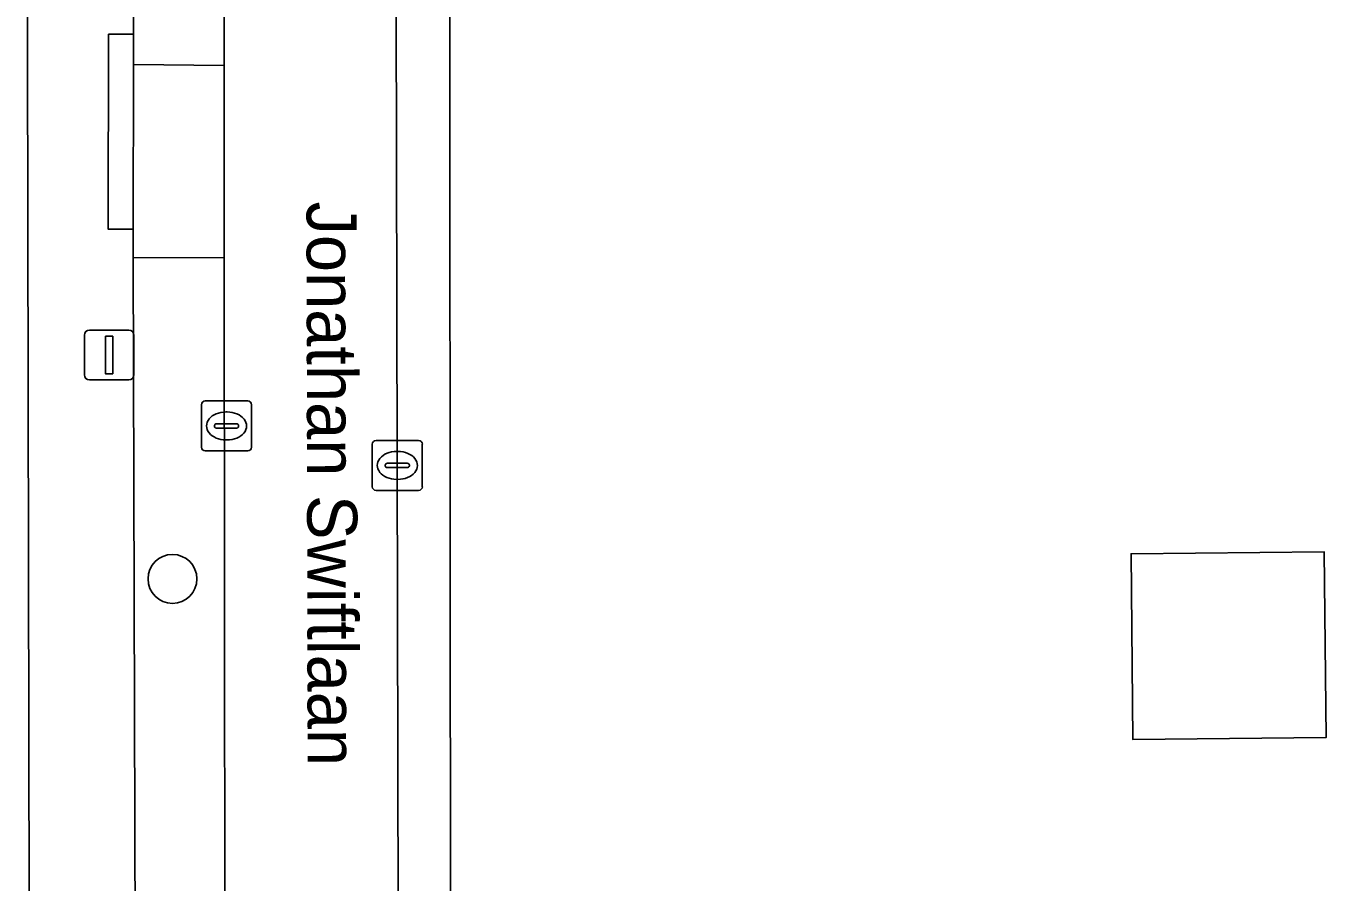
# Model space of a CAD drawing. Extents: x 160455 to 162082, y 388339 to 389736.
# Drawn here: x 161108.04 to 161134.05, y 388654.24 to 388671.38 of the extents above; entities that cross this region are included whole.
import ezdxf

# ---------------------------------------------------------------- set-up
doc = ezdxf.new("R2010")
doc.units = 0
for name, color, linetype in [('IMGEO_Boom', 7, 'Continuous'), ('IMGEO_Erf', 7, 'Continuous'), ('IMGEO_Kolk', 7, 'Continuous'), ('IMGEO_Lichtmast', 7, 'Continuous'), ('IMGEO_Muur', 7, 'Continuous'), ('IMGEO_Openbare_ruimte_label', 7, 'Continuous'), ('IMGEO_Pand', 7, 'Continuous'), ('IMGEO_Parkeervlak_open', 7, 'Continuous'), ('IMGEO_Rijbaan_lokaal_open', 7, 'Continuous'), ('IMGEO_Voetpad_open', 7, 'Continuous')]:
    doc.layers.add(name, color=color, linetype=linetype)

msp = doc.modelspace()

# ---------------------------------------------------------------- linework, layer by layer
at = {"layer": 'IMGEO_Boom'}
msp.add_circle((161110.973, 388660.31), 0.489, dxfattribs=at)
at = {"layer": 'IMGEO_Erf'}
for points in [[(161108.34, 388533.674), (161108.043, 388688.071)], [(161116.505, 388687.897), (161116.515, 388674.842), (161116.526, 388661.813), (161116.547, 388633.736)]]:
    msp.add_lwpolyline(points, dxfattribs=at)
msp.add_lwpolyline([(161130.186, 388657.096), (161130.15, 388660.813), (161134.012, 388660.85), (161134.048, 388657.134)], close=True, dxfattribs=at)
at = {"layer": 'IMGEO_Kolk'}
for p, q in [((161111.554, 388662.945), (161111.554, 388663.797)), ((161111.629, 388663.871), (161112.481, 388663.871)), ((161112.555, 388663.797), (161112.555, 388662.945)), ((161112.042, 388663.651), (161112.067, 388663.651)), ((161111.813, 388663.365), (161111.813, 388663.377)), ((161112.251, 388663.328), (161111.853, 388663.328)), ((161111.856, 388663.414), (161112.254, 388663.414)), ((161112.297, 388663.377), (161112.297, 388663.365)), ((161112.065, 388663.091), (161112.04, 388663.091)), ((161114.97, 388662.155), (161114.97, 388663.007)), ((161115.045, 388663.081), (161115.897, 388663.081)), ((161115.971, 388663.007), (161115.971, 388662.155)), ((161112.481, 388662.871), (161111.629, 388662.871)), ((161115.458, 388662.861), (161115.483, 388662.861)), ((161115.229, 388662.575), (161115.229, 388662.587)), ((161115.667, 388662.538), (161115.269, 388662.538)), ((161115.272, 388662.624), (161115.67, 388662.624)), ((161115.713, 388662.587), (161115.713, 388662.575)), ((161115.481, 388662.301), (161115.456, 388662.301)), ((161115.897, 388662.081), (161115.045, 388662.081))]:
    msp.add_line(p, q, dxfattribs=at)
for points in [[(161111.554, 388662.945), (161111.554, 388663.797)], [(161111.629, 388663.871), (161112.481, 388663.871)], [(161112.555, 388663.797), (161112.555, 388662.945)], [(161114.97, 388662.155), (161114.97, 388663.007)], [(161115.045, 388663.081), (161115.897, 388663.081)], [(161115.971, 388663.007), (161115.971, 388662.155)], [(161112.481, 388662.871), (161111.629, 388662.871)], [(161115.897, 388662.081), (161115.045, 388662.081)]]:
    msp.add_lwpolyline(points, dxfattribs=at)
for centre, radius, start, end in [((161111.631, 388663.795), 0.0765, 91.552, 178.448), ((161111.631, 388663.795), 0.0765, 91.552, 178.448), ((161112.479, 388663.795), 0.0765, 1.552, 88.448), ((161112.479, 388663.795), 0.0765, 1.552, 88.448), ((161111.853, 388663.374), 0.0403, 85.8775, 175.7526), ((161111.85, 388663.364), 0.0366, 178.938, 274.7102), ((161112.254, 388663.371), 0.043, 264.8664, 352.4533), ((161112.258, 388663.376), 0.0386, 1.7309, 96.639), ((161111.631, 388662.947), 0.0765, 181.552, 268.448), ((161111.631, 388662.947), 0.0765, 181.552, 268.448), ((161112.479, 388662.947), 0.0765, 271.552, 358.448), ((161112.479, 388662.947), 0.0765, 271.552, 358.448), ((161115.047, 388663.005), 0.0765, 91.552, 178.448), ((161115.047, 388663.005), 0.0765, 91.552, 178.448), ((161115.895, 388663.005), 0.0765, 1.552, 88.448), ((161115.895, 388663.005), 0.0765, 1.552, 88.448), ((161115.269, 388662.584), 0.0403, 85.8775, 175.7526), ((161115.266, 388662.574), 0.0366, 178.938, 274.7102), ((161115.67, 388662.581), 0.043, 264.8664, 352.4533), ((161115.674, 388662.586), 0.0386, 1.7309, 96.639), ((161115.047, 388662.157), 0.0765, 181.552, 268.448), ((161115.047, 388662.157), 0.0765, 181.552, 268.448), ((161115.895, 388662.157), 0.0765, 271.552, 358.448), ((161115.895, 388662.157), 0.0765, 271.552, 358.448)]:
    msp.add_arc(centre, radius, start, end, dxfattribs=at)
for centre, major_axis, ratio, start_param, end_param in [((161112.041, 388663.371), (-0.387, 0.002), 0.722429, 4.712389, 7.853982), ((161112.066, 388663.371), (-0.39, 0.002), 0.717154, 1.570796, 4.712389), ((161115.457, 388662.581), (-0.387, 0.002), 0.722429, 4.712389, 7.853982), ((161115.482, 388662.581), (-0.39, 0.002), 0.717154, 1.570796, 4.712389)]:
    msp.add_ellipse(centre, major_axis=major_axis, ratio=ratio, start_param=start_param, end_param=end_param, dxfattribs=at)
at = {"layer": 'IMGEO_Lichtmast'}
for p, q in [((161109.31, 388665.291), (161110.1, 388665.291)), ((161110.1, 388665.291), (161109.31, 388665.291)), ((161109.21, 388664.391), (161109.21, 388665.191)), ((161109.21, 388665.191), (161109.21, 388664.391)), ((161110.2, 388665.191), (161110.2, 388664.391)), ((161110.2, 388664.391), (161110.2, 388665.191)), ((161110.1, 388664.291), (161109.31, 388664.291)), ((161109.31, 388664.291), (161110.1, 388664.291))]:
    msp.add_line(p, q, dxfattribs=at)
msp.add_lwpolyline([(161109.63, 388665.166), (161109.78, 388665.166), (161109.78, 388664.416), (161109.63, 388664.416), (161109.63, 388665.166)], dxfattribs=at)
for centre, start, end in [((161109.31, 388665.191), 90, 180), ((161109.31, 388665.191), 90, 180), ((161110.1, 388665.191), 0, 90), ((161110.1, 388665.191), 360, 90), ((161109.31, 388664.391), 180, 270), ((161109.31, 388664.391), 180, 270), ((161110.1, 388664.391), 270, 0), ((161110.1, 388664.391), 270, 0)]:
    msp.add_arc(centre, 0.1, start, end, dxfattribs=at)
at = {"layer": 'IMGEO_Muur'}
msp.add_lwpolyline([(161116.515, 388674.842), (161116.526, 388661.813)], dxfattribs=at)
at = {"layer": 'IMGEO_Pand'}
msp.add_lwpolyline([(161130.15, 388660.813), (161130.186, 388657.096), (161134.048, 388657.134), (161134.012, 388660.85)], close=True, dxfattribs=at)
at = {"layer": 'IMGEO_Parkeervlak_open'}
msp.add_lwpolyline([(161110.184, 388679.837), (161110.194, 388671.21), (161110.193, 388670.602), (161112.004, 388670.587), (161111.992, 388682.71)], dxfattribs=at)
for points in [[(161112.004, 388670.587), (161110.193, 388670.602), (161110.185, 388667.311), (161110.187, 388666.739), (161112.008, 388666.741)], [(161112.008, 388666.741), (161110.187, 388666.739), (161110.229, 388653.134), (161112.022, 388653.136)]]:
    msp.add_lwpolyline(points, close=True, dxfattribs=at)
at = {"layer": 'IMGEO_Rijbaan_lokaal_open'}
msp.add_lwpolyline([(161111.991, 388687.862), (161111.977, 388687.355), (161111.967, 388683.839), (161111.982, 388683.531), (161111.992, 388682.71), (161112.004, 388670.587), (161112.008, 388666.741), (161112.022, 388653.136), (161112.026, 388648.321), (161112.039, 388635.549), (161115.531, 388635.538), (161115.42, 388683.835), (161115.406, 388688.841)], dxfattribs=at)
at = {"layer": 'IMGEO_Voetpad_open'}
for points in [[(161115.406, 388688.841), (161115.42, 388683.835), (161115.531, 388635.538), (161115.535, 388633.901)], [(161108.043, 388688.071), (161108.34, 388533.674)], [(161116.526, 388661.813), (161116.515, 388674.842), (161116.505, 388687.897)], [(161110.229, 388653.134), (161110.187, 388666.739), (161110.185, 388667.311), (161109.686, 388667.312), (161109.695, 388671.211), (161110.194, 388671.21), (161110.184, 388679.837)], [(161116.547, 388633.736), (161116.526, 388661.813)]]:
    msp.add_lwpolyline(points, dxfattribs=at)
msp.add_lwpolyline([(161110.193, 388670.602), (161110.194, 388671.21), (161109.695, 388671.211), (161109.686, 388667.312), (161110.185, 388667.311)], close=True, dxfattribs=at)

# ---------------------------------------------------------------- texts
at = {"layer": 'IMGEO_Openbare_ruimte_label'}
msp.add_text('Jonathan Swiftlaan', height=1, rotation=270.1146, dxfattribs=at).set_placement((161113.656, 388667.863))

doc.saveas('drawing.dxf')
